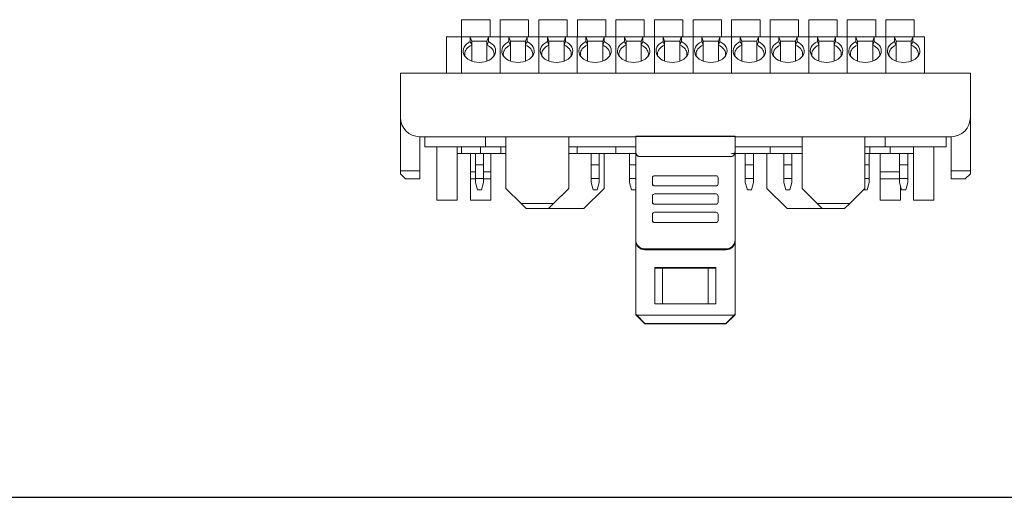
# Model space of a CAD drawing. Header units: millimetres. Extents: x -1114 to 1396, y -630 to 631.
# Tile 772 of 780: x 1159 to 1256, y 15 to 62. Entities that reach past the tile are written whole.
import ezdxf

# ---------------------------------------------------------------- set-up
doc = ezdxf.new("R2010")
doc.units = ezdxf.units.MM
doc.header["$MEASUREMENT"] = 0

msp = doc.modelspace()

# ---------------------------------------------------------------- linework, layer by layer
at = {"lineweight": 18}
for p, q in [((1205.2264, 61.7173), (1202.4264, 61.7173)), ((1202.4264, 61.7173), (1202.4264, 60.0173)), ((1205.2264, 60.0173), (1205.2264, 61.7173)), ((1206.2297, 61.7173), (1206.2297, 60.0173)), ((1209.0297, 61.7173), (1206.2297, 61.7173)), ((1209.0297, 60.0173), (1209.0297, 61.7173)), ((1212.8329, 61.7173), (1210.0329, 61.7173)), ((1210.0329, 61.7173), (1210.0329, 60.0173)), ((1212.8329, 60.0173), (1212.8329, 61.7173)), ((1213.8362, 61.7173), (1213.8362, 60.0173)), ((1216.6362, 61.7173), (1213.8362, 61.7173)), ((1216.6362, 60.0173), (1216.6362, 61.7173)), ((1217.6394, 61.7173), (1217.6394, 60.0173)), ((1220.4394, 61.7173), (1217.6394, 61.7173)), ((1220.4394, 60.0173), (1220.4394, 61.7173)), ((1224.2427, 61.7173), (1221.4427, 61.7173)), ((1221.4427, 61.7173), (1221.4427, 60.0173)), ((1224.2427, 60.0173), (1224.2427, 61.7173)), ((1228.046, 61.7173), (1225.246, 61.7173)), ((1225.246, 61.7173), (1225.246, 60.0173)), ((1228.046, 60.0173), (1228.046, 61.7173)), ((1229.0492, 61.7173), (1229.0492, 60.0173)), ((1231.8492, 61.7173), (1229.0492, 61.7173)), ((1231.8492, 60.0173), (1231.8492, 61.7173)), ((1232.8525, 61.7173), (1232.8525, 60.0173)), ((1235.6525, 61.7173), (1232.8525, 61.7173)), ((1235.6525, 60.0173), (1235.6525, 61.7173)), ((1239.4557, 61.7173), (1236.6557, 61.7173)), ((1236.6557, 61.7173), (1236.6557, 60.0173)), ((1239.4557, 60.0173), (1239.4557, 61.7173)), ((1240.459, 61.7173), (1240.459, 60.0173)), ((1243.259, 61.7173), (1240.459, 61.7173)), ((1243.259, 60.0173), (1243.259, 61.7173)), ((1247.0622, 61.7173), (1244.2622, 61.7173)), ((1244.2622, 61.7173), (1244.2622, 60.0173)), ((1247.0622, 60.0173), (1247.0622, 61.7173)), ((1200.9255, 60.0173), (1202.4232, 60.0173)), ((1200.9255, 59.9675), (1200.9255, 60.0173)), ((1200.9255, 60.0173), (1202.4232, 60.0173)), ((1200.9255, 56.4252), (1200.9255, 59.9675)), ((1202.4232, 60.0173), (1203.2764, 60.0173)), ((1202.4232, 59.9675), (1202.4232, 60.0173)), ((1202.4232, 59.9675), (1202.4232, 60.0173)), ((1203.2764, 60.0173), (1202.4232, 60.0173)), ((1202.4232, 56.4252), (1202.4232, 59.9675)), ((1202.4232, 56.4252), (1202.4232, 59.9675)), ((1203.2764, 60.0173), (1205.0764, 60.0173)), ((1203.2764, 59.9675), (1203.2764, 59.564)), ((1203.4264, 59.6051), (1203.2811, 60.0043)), ((1203.4264, 59.6051), (1204.1764, 59.6051)), ((1203.4264, 59.2146), (1203.4264, 59.6051)), ((1204.9264, 59.6051), (1204.1764, 59.6051)), ((1204.9264, 59.6051), (1205.0717, 60.0043)), ((1204.9264, 59.2146), (1204.9264, 59.6051)), ((1205.0764, 60.0173), (1206.2264, 60.0173)), ((1205.0764, 60.0173), (1206.2264, 60.0173)), ((1205.0764, 59.9675), (1205.0764, 59.564)), ((1206.2264, 60.0173), (1207.0797, 60.0173)), ((1206.2264, 59.9675), (1206.2264, 60.0173)), ((1207.0797, 60.0173), (1206.2264, 60.0173)), ((1206.2264, 59.9675), (1206.2264, 60.0173)), ((1206.2264, 56.4252), (1206.2264, 59.9675)), ((1206.2264, 56.4252), (1206.2264, 59.9675)), ((1207.0797, 60.0173), (1208.8797, 60.0173)), ((1207.0797, 59.9675), (1207.0797, 59.564)), ((1207.2297, 59.6051), (1207.0844, 60.0043)), ((1207.2297, 59.6051), (1207.9797, 59.6051)), ((1207.2297, 59.2146), (1207.2297, 59.6051)), ((1208.7297, 59.6051), (1207.9797, 59.6051)), ((1208.7297, 59.6051), (1208.875, 60.0043)), ((1208.7297, 59.2146), (1208.7297, 59.6051)), ((1208.8797, 60.0173), (1210.0297, 60.0173)), ((1208.8797, 60.0173), (1210.0297, 60.0173)), ((1208.8797, 59.9675), (1208.8797, 59.564)), ((1210.0297, 60.0173), (1210.8829, 60.0173)), ((1210.0297, 59.9675), (1210.0297, 60.0173)), ((1210.0297, 59.9675), (1210.0297, 60.0173)), ((1210.8829, 60.0173), (1210.0297, 60.0173)), ((1210.0297, 56.4252), (1210.0297, 59.9675)), ((1210.0297, 56.4252), (1210.0297, 59.9675)), ((1210.8829, 60.0173), (1212.6829, 60.0173)), ((1210.8829, 59.9675), (1210.8829, 59.564)), ((1211.0329, 59.6051), (1210.8876, 60.0043)), ((1211.0329, 59.6051), (1211.7829, 59.6051)), ((1211.0329, 59.2146), (1211.0329, 59.6051)), ((1212.5329, 59.6051), (1211.7829, 59.6051)), ((1212.5329, 59.6051), (1212.6782, 60.0043)), ((1212.5329, 59.2146), (1212.5329, 59.6051)), ((1212.6829, 60.0173), (1213.8329, 60.0173)), ((1212.6829, 60.0173), (1213.8329, 60.0173)), ((1212.6829, 59.9675), (1212.6829, 59.564)), ((1213.8329, 60.0173), (1214.6862, 60.0173)), ((1213.8329, 59.9675), (1213.8329, 60.0173)), ((1213.8329, 59.9675), (1213.8329, 60.0173)), ((1214.6862, 60.0173), (1213.8329, 60.0173)), ((1213.8329, 56.4252), (1213.8329, 59.9675)), ((1213.8329, 56.4252), (1213.8329, 59.9675)), ((1214.6862, 60.0173), (1216.4862, 60.0173)), ((1214.6862, 59.9675), (1214.6862, 59.564)), ((1214.8362, 59.6051), (1214.6909, 60.0043)), ((1214.8362, 59.6051), (1215.5862, 59.6051)), ((1214.8362, 59.2146), (1214.8362, 59.6051)), ((1216.3362, 59.6051), (1215.5862, 59.6051)), ((1216.3362, 59.6051), (1216.4815, 60.0043)), ((1216.3362, 59.2146), (1216.3362, 59.6051)), ((1216.4862, 60.0173), (1217.6362, 60.0173)), ((1216.4862, 60.0173), (1217.6362, 60.0173)), ((1216.4862, 59.9675), (1216.4862, 59.564)), ((1217.6362, 60.0173), (1218.4894, 60.0173)), ((1217.6362, 59.9675), (1217.6362, 60.0173)), ((1218.4894, 60.0173), (1217.6362, 60.0173)), ((1217.6362, 59.9675), (1217.6362, 60.0173)), ((1217.6362, 56.4252), (1217.6362, 59.9675)), ((1217.6362, 56.4252), (1217.6362, 59.9675)), ((1218.4894, 60.0173), (1220.2894, 60.0173)), ((1218.4894, 59.9675), (1218.4894, 59.564)), ((1218.6394, 59.6051), (1218.4942, 60.0043)), ((1218.6394, 59.6051), (1219.3894, 59.6051)), ((1218.6394, 59.2146), (1218.6394, 59.6051)), ((1220.1394, 59.6051), (1219.3894, 59.6051)), ((1220.1394, 59.6051), (1220.2847, 60.0043)), ((1220.1394, 59.2146), (1220.1394, 59.6051)), ((1220.2894, 60.0173), (1221.4394, 60.0173)), ((1220.2894, 60.0173), (1221.4394, 60.0173)), ((1220.2894, 59.9675), (1220.2894, 59.564)), ((1221.4394, 60.0173), (1222.2927, 60.0173)), ((1221.4394, 59.9675), (1221.4394, 60.0173)), ((1221.4394, 59.9675), (1221.4394, 60.0173)), ((1222.2927, 60.0173), (1221.4394, 60.0173)), ((1221.4394, 56.4252), (1221.4394, 59.9675)), ((1221.4394, 56.4252), (1221.4394, 59.9675)), ((1222.2927, 60.0173), (1224.0927, 60.0173)), ((1222.2927, 59.9675), (1222.2927, 59.564)), ((1222.4427, 59.6051), (1222.2974, 60.0043)), ((1222.4427, 59.6051), (1223.1927, 59.6051)), ((1222.4427, 59.2146), (1222.4427, 59.6051)), ((1223.1927, 59.6051), (1223.9427, 59.6051)), ((1223.9427, 59.6051), (1224.088, 60.0043)), ((1223.9427, 59.2146), (1223.9427, 59.6051)), ((1224.0927, 60.0173), (1225.2427, 60.0173)), ((1224.0927, 60.0173), (1225.2427, 60.0173)), ((1224.0927, 59.9675), (1224.0927, 59.564)), ((1225.2427, 60.0173), (1226.096, 60.0173)), ((1225.2427, 59.9675), (1225.2427, 60.0173)), ((1225.2427, 59.9675), (1225.2427, 60.0173)), ((1226.096, 60.0173), (1225.2427, 60.0173)), ((1225.2427, 56.4252), (1225.2427, 59.9675)), ((1225.2427, 56.4252), (1225.2427, 59.9675)), ((1226.096, 60.0173), (1227.896, 60.0173)), ((1226.096, 59.9675), (1226.096, 59.564)), ((1226.246, 59.6051), (1226.1007, 60.0043)), ((1226.246, 59.6051), (1226.996, 59.6051)), ((1226.246, 59.2146), (1226.246, 59.6051)), ((1227.746, 59.6051), (1226.996, 59.6051)), ((1227.746, 59.6051), (1227.8912, 60.0043)), ((1227.746, 59.2146), (1227.746, 59.6051)), ((1227.896, 60.0173), (1229.046, 60.0173)), ((1227.896, 60.0173), (1229.046, 60.0173)), ((1227.896, 59.9675), (1227.896, 59.564)), ((1229.046, 60.0173), (1229.8992, 60.0173)), ((1229.046, 59.9675), (1229.046, 60.0173)), ((1229.8992, 60.0173), (1229.046, 60.0173)), ((1229.046, 59.9675), (1229.046, 60.0173)), ((1229.046, 56.4252), (1229.046, 59.9675)), ((1229.046, 56.4252), (1229.046, 59.9675)), ((1229.8992, 60.0173), (1231.6992, 60.0173)), ((1229.8992, 59.9675), (1229.8992, 59.564)), ((1230.0492, 59.6051), (1229.9039, 60.0043)), ((1230.0492, 59.6051), (1230.7992, 59.6051)), ((1230.0492, 59.2146), (1230.0492, 59.6051)), ((1231.5492, 59.6051), (1230.7992, 59.6051)), ((1231.5492, 59.6051), (1231.6945, 60.0043)), ((1231.5492, 59.2146), (1231.5492, 59.6051)), ((1231.6992, 60.0173), (1232.8492, 60.0173)), ((1231.6992, 60.0173), (1232.8492, 60.0173)), ((1231.6992, 59.9675), (1231.6992, 59.564)), ((1232.8492, 60.0173), (1233.7025, 60.0173)), ((1232.8492, 59.9675), (1232.8492, 60.0173)), ((1232.8492, 59.9675), (1232.8492, 60.0173)), ((1233.7025, 60.0173), (1232.8492, 60.0173)), ((1232.8492, 56.4252), (1232.8492, 59.9675)), ((1232.8492, 56.4252), (1232.8492, 59.9675)), ((1233.7025, 60.0173), (1235.5025, 60.0173)), ((1233.7025, 59.9675), (1233.7025, 59.564)), ((1233.8525, 59.6051), (1233.7072, 60.0043)), ((1233.8525, 59.6051), (1234.6025, 59.6051)), ((1233.8525, 59.2146), (1233.8525, 59.6051)), ((1235.3525, 59.6051), (1234.6025, 59.6051)), ((1235.3525, 59.6051), (1235.4978, 60.0043)), ((1235.3525, 59.2146), (1235.3525, 59.6051)), ((1235.5025, 60.0173), (1236.6525, 60.0173)), ((1235.5025, 60.0173), (1236.6525, 60.0173)), ((1235.5025, 59.9675), (1235.5025, 59.564)), ((1236.6525, 60.0173), (1237.5057, 60.0173)), ((1236.6525, 59.9675), (1236.6525, 60.0173)), ((1237.5057, 60.0173), (1236.6525, 60.0173)), ((1236.6525, 59.9675), (1236.6525, 60.0173)), ((1236.6525, 56.4252), (1236.6525, 59.9675)), ((1236.6525, 56.4252), (1236.6525, 59.9675)), ((1237.5057, 60.0173), (1239.3057, 60.0173)), ((1237.5057, 59.9675), (1237.5057, 59.564)), ((1237.6557, 59.6051), (1237.5104, 60.0043)), ((1237.6557, 59.6051), (1238.4057, 59.6051)), ((1237.6557, 59.2146), (1237.6557, 59.6051)), ((1238.4057, 59.6051), (1239.1557, 59.6051)), ((1239.1557, 59.6051), (1239.301, 60.0043)), ((1239.1557, 59.2146), (1239.1557, 59.6051)), ((1239.3057, 60.0173), (1240.4557, 60.0173)), ((1239.3057, 60.0173), (1240.4557, 60.0173)), ((1239.3057, 59.9675), (1239.3057, 59.564)), ((1240.4557, 60.0173), (1241.309, 60.0173)), ((1240.4557, 59.9675), (1240.4557, 60.0173)), ((1241.309, 60.0173), (1240.4557, 60.0173)), ((1240.4557, 59.9675), (1240.4557, 60.0173)), ((1240.4557, 56.4252), (1240.4557, 59.9675)), ((1240.4557, 56.4252), (1240.4557, 59.9675)), ((1241.309, 60.0173), (1243.109, 60.0173)), ((1241.309, 59.9675), (1241.309, 59.564)), ((1241.459, 59.6051), (1241.3137, 60.0043)), ((1241.459, 59.6051), (1242.209, 59.6051)), ((1241.459, 59.2146), (1241.459, 59.6051)), ((1242.959, 59.6051), (1242.209, 59.6051)), ((1242.959, 59.6051), (1243.1043, 60.0043)), ((1242.959, 59.2146), (1242.959, 59.6051)), ((1243.109, 60.0173), (1244.259, 60.0173)), ((1243.109, 60.0173), (1244.259, 60.0173)), ((1243.109, 59.9675), (1243.109, 59.564)), ((1244.259, 60.0173), (1245.1122, 60.0173)), ((1244.259, 59.9675), (1244.259, 60.0173)), ((1244.259, 59.9675), (1244.259, 60.0173)), ((1245.1122, 60.0173), (1244.259, 60.0173)), ((1244.259, 56.4252), (1244.259, 59.9675)), ((1244.259, 56.4252), (1244.259, 59.9675)), ((1245.1122, 60.0173), (1246.9122, 60.0173)), ((1245.1122, 59.9675), (1245.1122, 59.564)), ((1245.2622, 59.6051), (1245.1169, 60.0043)), ((1245.2622, 59.6051), (1246.0122, 59.6051)), ((1245.2622, 59.2146), (1245.2622, 59.6051)), ((1246.7622, 59.6051), (1246.0122, 59.6051)), ((1246.7622, 59.6051), (1246.9075, 60.0043)), ((1246.7622, 59.2146), (1246.7622, 59.6051)), ((1246.9122, 60.0173), (1248.0622, 60.0173)), ((1246.9122, 60.0173), (1248.0622, 60.0173)), ((1246.9122, 59.9675), (1246.9122, 59.564)), ((1248.0622, 59.9675), (1248.0622, 60.0173)), ((1248.0622, 56.4252), (1248.0622, 59.9675)), ((1203.4264, 59.2146), (1203.4264, 57.6687)), ((1204.9264, 57.6689), (1204.9264, 59.2151)), ((1204.9264, 57.6687), (1204.9264, 59.2146)), ((1207.2297, 59.2146), (1207.2297, 57.6687)), ((1208.7297, 57.6687), (1208.7297, 59.2146)), ((1208.7297, 59.2146), (1208.7297, 57.6687)), ((1211.0329, 59.2146), (1211.0329, 57.6687)), ((1212.5329, 57.6687), (1212.5329, 59.2146)), ((1212.5329, 57.6687), (1212.5329, 59.2146)), ((1214.8362, 59.2146), (1214.8362, 57.6687)), ((1216.3362, 57.6689), (1216.3362, 59.2151)), ((1216.3362, 57.6687), (1216.3362, 59.2146)), ((1218.6394, 59.2146), (1218.6394, 57.6687)), ((1220.1394, 57.6687), (1220.1394, 59.2146)), ((1220.1394, 57.6687), (1220.1394, 59.2146)), ((1222.4427, 59.2146), (1222.4427, 57.6687)), ((1223.9427, 57.6687), (1223.9427, 59.2146)), ((1223.9427, 57.6687), (1223.9427, 59.2146)), ((1226.246, 59.2146), (1226.246, 57.6687)), ((1227.746, 57.6687), (1227.746, 59.2146)), ((1227.746, 57.6687), (1227.746, 59.2146)), ((1230.0492, 59.2146), (1230.0492, 57.6687)), ((1231.5492, 57.6687), (1231.5492, 59.2146)), ((1231.5492, 57.6687), (1231.5492, 59.2146)), ((1233.8525, 59.2146), (1233.8525, 57.6687)), ((1235.3525, 57.6689), (1235.3525, 59.2151)), ((1235.3525, 57.6687), (1235.3525, 59.2146)), ((1237.6557, 59.2146), (1237.6557, 57.6687)), ((1239.1557, 57.6687), (1239.1557, 59.2146)), ((1239.1557, 57.6687), (1239.1557, 59.2146)), ((1241.459, 59.2146), (1241.459, 57.6687)), ((1242.959, 57.6687), (1242.959, 59.2146)), ((1242.959, 57.6687), (1242.959, 59.2146)), ((1245.2622, 59.2146), (1245.2622, 57.6687)), ((1246.7622, 57.6687), (1246.7622, 59.2146)), ((1246.7622, 57.6687), (1246.7622, 59.2146)), ((1196.3886, 56.4252), (1252.5942, 56.4252)), ((1196.3886, 54.4252), (1196.3886, 56.4252)), ((1252.5942, 56.4252), (1196.3886, 56.4252)), ((1252.5942, 56.4252), (1252.5942, 54.4252)), ((1196.3886, 52.0752), (1196.3886, 54.4252)), ((1252.5942, 54.4252), (1252.5942, 52.0752)), ((1196.3886, 52.0752), (1196.3886, 46.8173)), ((1252.5942, 46.8173), (1252.5942, 52.0752)), ((1198.2886, 46.8173), (1198.2886, 50.1752)), ((1219.5914, 50.1752), (1198.2886, 50.1752)), ((1198.2939, 46.0173), (1198.2939, 50.1752)), ((1198.7886, 50.1752), (1198.7886, 49.1752)), ((1204.7886, 50.1752), (1204.7886, 49.1752)), ((1206.7886, 50.1752), (1206.7886, 45.0752)), ((1212.9914, 45.0752), (1212.9914, 50.1752)), ((1219.5914, 50.1824), (1219.5914, 50.2276)), ((1229.3914, 50.2276), (1219.5914, 50.2276)), ((1229.3914, 50.2276), (1229.3914, 50.1822)), ((1250.6942, 50.1752), (1229.3914, 50.1752)), ((1235.9914, 50.1752), (1235.9914, 45.0752)), ((1242.1942, 50.1752), (1242.1942, 45.0752)), ((1244.1942, 50.1752), (1244.1942, 49.1752)), ((1250.1939, 49.1752), (1250.1939, 50.1752)), ((1250.1939, 50.1752), (1250.1939, 49.1752)), ((1250.6939, 46.8173), (1250.6939, 50.1752)), ((1198.7886, 49.1752), (1204.7886, 49.1752)), ((1199.9886, 49.1752), (1199.9886, 43.9173)), ((1201.9886, 43.9173), (1201.9886, 49.1752)), ((1202.4232, 48.6873), (1202.4232, 49.1752)), ((1202.4232, 48.6873), (1202.4232, 49.1752)), ((1202.4232, 48.5173), (1202.4232, 48.6873)), ((1202.4232, 48.6873), (1202.4232, 48.5173)), ((1204.2886, 49.1753), (1204.2886, 48.5173)), ((1204.7886, 49.1752), (1206.7886, 49.1752)), ((1206.2886, 48.5173), (1206.2886, 49.1752)), ((1212.9914, 49.1752), (1219.5914, 49.1752)), ((1213.8329, 48.6873), (1213.8329, 49.1752)), ((1213.8329, 48.6873), (1213.8329, 49.1752)), ((1213.8329, 48.5173), (1213.8329, 48.6873)), ((1213.8329, 48.6873), (1213.8329, 48.5173)), ((1217.6362, 48.6873), (1217.6362, 49.1752)), ((1217.6362, 48.6873), (1217.6362, 49.1752)), ((1217.6362, 48.6873), (1217.6362, 48.5173)), ((1217.6362, 48.5173), (1217.6362, 48.6873)), ((1219.5914, 39.9903), (1219.5914, 48.8201)), ((1219.5914, 39.9905), (1219.5914, 48.8133)), ((1229.3914, 49.1752), (1235.9914, 49.1752)), ((1229.3914, 48.82), (1229.3914, 39.9903)), ((1229.3914, 48.8131), (1229.3914, 39.9905)), ((1232.8492, 48.6873), (1232.8492, 49.1752)), ((1232.8492, 48.6873), (1232.8492, 49.1752)), ((1232.8492, 48.5173), (1232.8492, 48.6873)), ((1232.8492, 48.6873), (1232.8492, 48.5173)), ((1242.1942, 49.1752), (1244.1942, 49.1752)), ((1242.6942, 48.5173), (1242.6942, 49.1752)), ((1244.1942, 49.1752), (1250.1939, 49.1752)), ((1244.6942, 48.5173), (1244.6942, 49.1753)), ((1246.9942, 43.9173), (1246.9942, 49.1752)), ((1248.9942, 49.1752), (1248.9942, 43.9173)), ((1250.1939, 49.1752), (1250.1938, 49.1752)), ((1202.4232, 48.5173), (1201.9886, 48.5173)), ((1202.4232, 48.5173), (1201.9886, 48.5173)), ((1202.4232, 48.5173), (1204.2887, 48.5173)), ((1203.2886, 46.7173), (1203.2886, 48.5173)), ((1203.7764, 47.5833), (1203.7764, 48.5173)), ((1203.7764, 47.5833), (1203.7764, 47.274)), ((1204.2886, 48.5173), (1206.2886, 48.5173)), ((1204.5764, 47.5833), (1204.5764, 48.5173)), ((1204.5764, 47.5833), (1204.5764, 47.274)), ((1205.2886, 48.5173), (1205.2886, 46.7173)), ((1206.2886, 48.5173), (1206.7886, 48.5173)), ((1212.9914, 48.5173), (1213.8329, 48.5173)), ((1213.8329, 48.5173), (1217.6362, 48.5173)), ((1215.1862, 47.5833), (1215.1862, 48.5173)), ((1215.1862, 47.5833), (1215.1862, 47.274)), ((1215.9862, 47.5833), (1215.9862, 48.5173)), ((1215.9862, 47.5833), (1215.9862, 47.274)), ((1216.4914, 48.5172), (1216.4914, 45.0752)), ((1217.6362, 48.5173), (1219.5914, 48.5173)), ((1218.9894, 47.5833), (1218.9894, 48.5173)), ((1218.9894, 47.5833), (1218.9894, 47.274)), ((1229.0914, 48.2366), (1219.8914, 48.2367)), ((1229.046, 48.5173), (1232.8492, 48.5173)), ((1230.3992, 47.5833), (1230.3992, 48.5173)), ((1230.3992, 47.5833), (1230.3992, 47.274)), ((1231.1992, 47.5833), (1231.1992, 48.5173)), ((1231.1992, 47.5833), (1231.1992, 47.274)), ((1232.513, 48.5172), (1232.513, 45.0752)), ((1232.8492, 48.5173), (1235.9913, 48.5173)), ((1234.2025, 47.5833), (1234.2025, 48.5173)), ((1234.2025, 47.5833), (1234.2025, 47.274)), ((1235.0025, 47.5833), (1235.0025, 48.5173)), ((1235.0025, 47.5833), (1235.0025, 47.274)), ((1242.1942, 48.5173), (1242.6942, 48.5173)), ((1242.609, 47.5833), (1242.609, 48.5173)), ((1242.609, 47.5833), (1242.609, 47.274)), ((1244.6942, 48.5173), (1242.6942, 48.5173)), ((1243.6942, 48.5173), (1243.6942, 46.7173)), ((1244.6942, 48.5173), (1246.9942, 48.5173)), ((1245.6122, 47.5833), (1245.6122, 48.5173)), ((1245.6122, 47.5833), (1245.6122, 47.274)), ((1246.4122, 47.5833), (1246.4122, 48.5173)), ((1246.4122, 47.5833), (1246.4122, 47.274)), ((1196.3886, 46.5173), (1196.3886, 46.8173)), ((1196.3886, 46.8173), (1198.2886, 46.8173)), ((1198.2886, 46.8173), (1198.2886, 46.0173)), ((1203.2886, 46.7173), (1203.7764, 46.7173)), ((1203.2886, 46.0173), (1203.2886, 46.7173)), ((1203.7764, 47.3881), (1204.5764, 47.3881)), ((1203.7764, 46.1605), (1203.7764, 47.274)), ((1204.5764, 46.1605), (1204.5764, 47.274)), ((1204.5764, 46.7173), (1205.2886, 46.7173)), ((1205.2886, 46.7173), (1205.2886, 46.0173)), ((1215.1862, 47.3881), (1215.9862, 47.3881)), ((1215.1862, 46.1605), (1215.1862, 47.274)), ((1215.9862, 46.1605), (1215.9862, 47.274)), ((1218.9894, 47.3881), (1219.5914, 47.3881)), ((1218.9894, 46.1605), (1218.9894, 47.274)), ((1230.3992, 47.3881), (1231.1992, 47.3881)), ((1230.3992, 46.1605), (1230.3992, 47.274)), ((1231.1992, 46.1605), (1231.1992, 47.274)), ((1234.2025, 47.3881), (1235.0025, 47.3881)), ((1234.2025, 46.1605), (1234.2025, 47.274)), ((1235.0025, 46.1605), (1235.0025, 47.274)), ((1242.1942, 47.3881), (1242.609, 47.3881)), ((1242.609, 46.1605), (1242.609, 47.274)), ((1243.6942, 46.7173), (1243.6942, 46.0173)), ((1243.6942, 46.7173), (1245.6122, 46.7173)), ((1245.6122, 47.3881), (1246.4122, 47.3881)), ((1245.6122, 46.1605), (1245.6122, 47.274)), ((1246.4122, 46.1605), (1246.4122, 47.274)), ((1250.6939, 46.0173), (1250.6939, 46.8173)), ((1250.6939, 46.8173), (1252.5942, 46.8173)), ((1252.5942, 46.8173), (1252.5942, 46.5173)), ((1196.3886, 46.5173), (1196.8886, 46.0173)), ((1198.2886, 46.0173), (1196.8886, 46.0173)), ((1198.2886, 46.0173), (1198.2939, 46.0173)), ((1203.7764, 46.0173), (1203.2886, 46.0173)), ((1203.2886, 43.9173), (1203.2886, 46.0173)), ((1203.7764, 45.8512), (1203.7764, 46.1605)), ((1204.5764, 46.0464), (1203.7764, 46.0464)), ((1203.7764, 45.6637), (1203.7764, 45.8512)), ((1203.7764, 45.6637), (1203.9764, 44.9173)), ((1204.3764, 44.9173), (1204.5764, 45.6637)), ((1204.5764, 45.8512), (1204.5764, 46.1605)), ((1205.2886, 46.0173), (1204.5764, 46.0173)), ((1204.5764, 45.6637), (1204.5764, 45.8512)), ((1205.2886, 46.0173), (1205.2886, 43.9173)), ((1215.1862, 45.8512), (1215.1862, 46.1605)), ((1215.9862, 46.0464), (1215.1862, 46.0464)), ((1215.1862, 45.6637), (1215.1862, 45.8512)), ((1215.1862, 45.6637), (1215.3862, 44.9173)), ((1215.7862, 44.9173), (1215.9862, 45.6637)), ((1215.9862, 45.8512), (1215.9862, 46.1605)), ((1215.9862, 45.6637), (1215.9862, 45.8512)), ((1218.9894, 45.8512), (1218.9894, 46.1605)), ((1219.5914, 46.0464), (1218.9894, 46.0464)), ((1218.9894, 45.6637), (1218.9894, 45.8512)), ((1218.9894, 45.6637), (1219.1894, 44.9173)), ((1221.2452, 46.1289), (1221.2452, 45.5298)), ((1227.52, 46.3287), (1221.4452, 46.3287)), ((1227.72, 45.5298), (1227.72, 46.1289)), ((1230.3992, 45.8512), (1230.3992, 46.1605)), ((1231.1992, 46.0464), (1230.3992, 46.0464)), ((1230.3992, 45.6637), (1230.3992, 45.8512)), ((1230.3992, 45.6637), (1230.5992, 44.9173)), ((1230.9992, 44.9173), (1231.1992, 45.6637)), ((1231.1992, 45.8512), (1231.1992, 46.1605)), ((1231.1992, 45.6637), (1231.1992, 45.8512)), ((1234.2025, 45.8512), (1234.2025, 46.1605)), ((1235.0025, 46.0464), (1234.2025, 46.0464)), ((1234.2025, 45.6637), (1234.2025, 45.8512)), ((1234.2025, 45.6637), (1234.4025, 44.9173)), ((1234.8025, 44.9173), (1235.0025, 45.6637)), ((1235.0025, 45.8512), (1235.0025, 46.1605)), ((1235.0025, 45.6637), (1235.0025, 45.8512)), ((1242.609, 46.0464), (1242.1942, 46.0464)), ((1242.409, 44.9173), (1242.609, 45.6637)), ((1242.609, 45.8512), (1242.609, 46.1605)), ((1242.609, 45.6637), (1242.609, 45.8512)), ((1243.6942, 46.0173), (1243.6942, 43.9173)), ((1245.6122, 46.0173), (1243.6942, 46.0173)), ((1245.6122, 45.8512), (1245.6122, 46.1605)), ((1246.4122, 46.0464), (1245.6122, 46.0464)), ((1245.6122, 45.6637), (1245.6122, 45.8512)), ((1245.6122, 45.6637), (1245.8122, 44.9173)), ((1246.2122, 44.9173), (1246.4122, 45.6637)), ((1246.4122, 45.8512), (1246.4122, 46.1605)), ((1246.4122, 45.6637), (1246.4122, 45.8512)), ((1252.0942, 46.0173), (1250.6939, 46.0173)), ((1252.0942, 46.0173), (1252.5942, 46.5173)), ((1203.9764, 44.9173), (1204.3764, 44.9173)), ((1206.7886, 45.0752), (1208.2886, 43.5752)), ((1211.4914, 43.5752), (1212.9914, 45.0752)), ((1214.4914, 43.0752), (1216.4914, 45.0752)), ((1215.3862, 44.9173), (1215.7862, 44.9173)), ((1219.1894, 44.9173), (1219.5894, 44.9173)), ((1219.5894, 44.9173), (1219.5914, 44.9246)), ((1221.2452, 45.5298), (1221.2452, 45.5131)), ((1221.4452, 45.33), (1227.52, 45.33)), ((1227.52, 45.3134), (1221.4452, 45.3134)), ((1227.72, 45.532), (1227.72, 45.5131)), ((1227.72, 45.5298), (1227.72, 45.5131)), ((1230.5992, 44.9173), (1230.9992, 44.9173)), ((1232.513, 45.0752), (1234.513, 43.0752)), ((1234.4025, 44.9173), (1234.8025, 44.9173)), ((1235.9914, 45.0752), (1237.4914, 43.5752)), ((1240.6942, 43.5752), (1242.1942, 45.0752)), ((1242.0363, 44.9173), (1242.409, 44.9173)), ((1245.6942, 43.9173), (1245.6942, 45.3578)), ((1245.8122, 44.9173), (1246.2122, 44.9173)), ((1199.9886, 43.9173), (1201.9886, 43.9173)), ((1203.2886, 43.9173), (1205.2886, 43.9173)), ((1221.2452, 44.322), (1221.2452, 43.7228)), ((1221.2452, 43.7228), (1221.2452, 43.7061)), ((1227.52, 44.5217), (1221.4452, 44.5217)), ((1227.72, 43.7228), (1227.72, 44.322)), ((1227.72, 43.725), (1227.72, 43.7062)), ((1227.72, 43.7228), (1227.72, 43.7061)), ((1245.6942, 43.9173), (1243.6942, 43.9173)), ((1248.9942, 43.9173), (1246.9942, 43.9173)), ((1208.7886, 43.0752), (1208.2886, 43.5752)), ((1208.2886, 43.5752), (1211.4914, 43.5752)), ((1210.9914, 43.0752), (1208.7886, 43.0752)), ((1211.4914, 43.5752), (1210.9914, 43.0752)), ((1210.9914, 43.0752), (1214.4914, 43.0752)), ((1221.4452, 43.5231), (1227.52, 43.5231)), ((1227.52, 43.5064), (1221.4452, 43.5064)), ((1234.513, 43.0752), (1237.9914, 43.0752)), ((1237.9914, 43.0752), (1237.4914, 43.5752)), ((1237.4914, 43.5752), (1240.6942, 43.5752)), ((1240.1942, 43.0752), (1237.9914, 43.0752)), ((1240.6942, 43.5752), (1240.1942, 43.0752)), ((1221.2452, 42.515), (1221.2452, 41.9159)), ((1221.2452, 41.9159), (1221.2452, 41.8992)), ((1227.52, 42.7148), (1221.4452, 42.7148)), ((1227.72, 41.9159), (1227.72, 42.515)), ((1227.72, 41.9181), (1227.72, 41.8992)), ((1227.72, 41.9159), (1227.72, 41.8992)), ((1221.4452, 41.7161), (1227.52, 41.7161)), ((1227.52, 41.6995), (1221.4452, 41.6995)), ((1219.5914, 39.9159), (1219.5914, 39.9903)), ((1219.5914, 32.6758), (1219.5914, 39.9159)), ((1229.3914, 39.9903), (1229.3914, 39.9159)), ((1229.3914, 39.9903), (1229.3914, 39.9159)), ((1229.3914, 32.6758), (1229.3914, 39.9159)), ((1228.4914, 39.1072), (1220.4914, 39.1072)), ((1220.4914, 39.0171), (1228.4914, 39.0171)), ((1221.4914, 33.6745), (1221.4914, 37.2695)), ((1221.4914, 37.2695), (1227.4914, 37.2695)), ((1227.4914, 37.2015), (1221.4914, 37.2015)), ((1222.2414, 37.2015), (1222.2414, 33.6745)), ((1226.7414, 33.6745), (1226.7414, 37.2015)), ((1227.4914, 37.2695), (1227.4914, 33.6745)), ((1227.4914, 33.6745), (1221.4914, 33.6745)), ((1219.5914, 32.6078), (1219.5914, 32.6758)), ((1219.5914, 32.6758), (1219.6914, 32.576)), ((1220.4914, 31.709), (1219.5914, 32.6078)), ((1220.4914, 31.7352), (1219.6914, 32.576)), ((1219.6914, 32.576), (1229.2914, 32.576)), ((1229.3914, 32.6078), (1228.4914, 31.709)), ((1229.2914, 32.576), (1228.4914, 31.7352)), ((1229.2914, 32.576), (1229.3914, 32.6758)), ((1229.3914, 32.6758), (1229.3914, 32.6078)), ((1220.4914, 31.7352), (1220.4914, 31.709)), ((1228.4914, 31.7352), (1220.4914, 31.7352)), ((1220.4914, 31.709), (1228.4914, 31.709)), ((1228.4914, 31.709), (1228.4914, 31.7352))]:
    msp.add_line(p, q, dxfattribs=at)
msp.add_line((1037.9959, 14.5991), (1396.2181, 14.5991))
for centre, start, end in [((1198.2886, 52.0752), 180, 270), ((1250.6942, 52.0752), 270, 0)]:
    msp.add_arc(centre, 1.9, start, end, dxfattribs=at)
for centre, major_axis, ratio, start_param, end_param in [((1204.1764, 58.6285), (1.6, 0), 0.7071068, 2.1682027, 4.712389), ((1200.9297, 37.286), (9.613, -37.3513), 0.2418448, 2.1346945, 2.1462624), ((1204.1764, 58.6285), (1.6, 0), 0.7071068, 4.712389, 7.2565752), ((1207.4231, 37.286), (9.613, 37.3513), 0.2418448, 0.9953302, 1.0068981), ((1207.9797, 58.6285), (1.6, 0), 0.7071068, 2.1682027, 4.712389), ((1204.733, 37.286), (9.613, -37.3513), 0.2418448, 2.1346945, 2.1462624), ((1207.9797, 58.6285), (1.6, 0), 0.7071068, 4.712389, 7.2565752), ((1211.2264, 37.286), (9.613, 37.3513), 0.2418448, 0.9953302, 1.0068981), ((1211.7829, 58.6285), (1.6, 0), 0.7071068, 2.1682027, 4.712389), ((1208.5362, 37.286), (9.613, -37.3513), 0.2418448, 2.1346945, 2.1462624), ((1211.7829, 58.6285), (1.6, 0), 0.7071068, 4.712389, 7.2565752), ((1215.0296, 37.286), (9.613, 37.3513), 0.2418448, 0.9953302, 1.0068981), ((1215.5862, 58.6285), (1.6, 0), 0.7071068, 2.1682027, 4.712389), ((1212.3395, 37.286), (9.613, -37.3513), 0.2418448, 2.1346945, 2.1462624), ((1215.5862, 58.6285), (1.6, 0), 0.7071068, 4.712389, 7.2565752), ((1218.8329, 37.286), (9.613, 37.3513), 0.2418448, 0.9953302, 1.0068981), ((1219.3894, 58.6285), (1.6, 0), 0.7071068, 2.1682027, 4.712389), ((1216.1427, 37.286), (9.613, -37.3513), 0.2418448, 2.1346945, 2.1462624), ((1219.3894, 58.6285), (1.6, 0), 0.7071068, 4.712389, 7.2565752), ((1222.6361, 37.286), (9.613, 37.3513), 0.2418448, 0.9953302, 1.0068981), ((1223.1927, 58.6285), (1.6, 0), 0.7071068, 2.1682027, 4.712389), ((1219.946, 37.286), (9.613, -37.3513), 0.2418448, 2.1346945, 2.1462624), ((1223.1927, 58.6285), (1.6, 0), 0.7071068, 4.712389, 7.2565752), ((1226.4394, 37.286), (9.613, 37.3513), 0.2418448, 0.9953302, 1.0068981), ((1226.996, 58.6285), (1.6, 0), 0.7071068, 2.1682027, 4.712389), ((1223.7492, 37.286), (9.613, -37.3513), 0.2418448, 2.1346945, 2.1462624), ((1226.996, 58.6285), (1.6, 0), 0.7071068, 4.712389, 7.2565752), ((1230.2427, 37.286), (9.613, 37.3513), 0.2418448, 0.9953302, 1.0068981), ((1230.7992, 58.6285), (1.6, 0), 0.7071068, 2.1682027, 4.712389), ((1227.5525, 37.286), (9.613, -37.3513), 0.2418448, 2.1346945, 2.1462624), ((1230.7992, 58.6285), (1.6, 0), 0.7071068, 4.712389, 7.2565752), ((1234.0459, 37.286), (9.613, 37.3513), 0.2418448, 0.9953302, 1.0068981), ((1234.6025, 58.6285), (1.6, 0), 0.7071068, 2.1682027, 4.712389), ((1231.3558, 37.286), (9.613, -37.3513), 0.2418448, 2.1346945, 2.1462624), ((1234.6025, 58.6285), (1.6, 0), 0.7071068, 4.712389, 7.2565752), ((1237.8492, 37.286), (9.613, 37.3513), 0.2418448, 0.9953302, 1.0068981), ((1238.4057, 58.6285), (1.6, 0), 0.7071068, 2.1682027, 4.712389), ((1235.159, 37.286), (9.613, -37.3513), 0.2418448, 2.1346945, 2.1462624), ((1238.4057, 58.6285), (1.6, 0), 0.7071068, 4.712389, 7.2565752), ((1241.6524, 37.286), (9.613, 37.3513), 0.2418448, 0.9953302, 1.0068981), ((1242.209, 58.6285), (1.6, 0), 0.7071068, 2.1682027, 4.712389), ((1238.9623, 37.286), (9.613, -37.3513), 0.2418448, 2.1346945, 2.1462624), ((1242.209, 58.6285), (1.6, 0), 0.7071068, 4.712389, 7.2565752), ((1245.4557, 37.286), (9.613, 37.3513), 0.2418448, 0.9953302, 1.0068981), ((1246.0122, 58.6285), (1.6, 0), 0.7071068, 2.1682027, 4.712389), ((1242.7655, 37.286), (9.613, -37.3513), 0.2418448, 2.1346945, 2.1462624), ((1246.0122, 58.6285), (1.6, 0), 0.7071068, 4.712389, 7.2565752), ((1249.2589, 37.286), (9.613, 37.3513), 0.2418448, 0.9953302, 1.0068981), ((1204.1764, 58.3371), (1.45, 0), 0.7071068, 2.1144208, 3.1415927), ((1204.1764, 58.3371), (1.45, 0), 0.7071068, 3.1415927, 3.3846736), ((1204.1764, 58.3371), (-1.45, 0), 0.7071068, 3.1415927, 4.1687645), ((1204.1764, 58.3371), (-1.45, 0), 0.7071068, 2.8985117, 3.1415927), ((1207.9797, 58.3371), (1.45, 0), 0.7071068, 2.1144208, 3.1415927), ((1207.9797, 58.3371), (1.45, 0), 0.7071068, 3.1415927, 3.3846736), ((1207.9797, 58.3371), (-1.45, 0), 0.7071068, 3.1415927, 4.1687645), ((1207.9797, 58.3371), (-1.45, 0), 0.7071068, 2.8985117, 3.1415927), ((1211.7829, 58.3371), (1.45, 0), 0.7071068, 2.1144208, 3.1415927), ((1211.7829, 58.3371), (1.45, 0), 0.7071068, 3.1415927, 3.3846736), ((1211.7829, 58.3371), (-1.45, 0), 0.7071068, 3.1415927, 4.1687645), ((1211.7829, 58.3371), (-1.45, 0), 0.7071068, 2.8985117, 3.1415927), ((1215.5862, 58.3371), (1.45, 0), 0.7071068, 2.1144208, 3.1415927), ((1215.5862, 58.3371), (1.45, 0), 0.7071068, 3.1415927, 3.3846736), ((1215.5862, 58.3371), (-1.45, 0), 0.7071068, 3.1415927, 4.1687645), ((1215.5862, 58.3371), (-1.45, 0), 0.7071068, 2.8985117, 3.1415927), ((1219.3894, 58.3371), (1.45, 0), 0.7071068, 2.1144208, 3.1415927), ((1219.3894, 58.3371), (1.45, 0), 0.7071068, 3.1415927, 3.3846736), ((1219.3894, 58.3371), (-1.45, 0), 0.7071068, 3.1415927, 4.1687645), ((1219.3894, 58.3371), (-1.45, 0), 0.7071068, 2.8985117, 3.1415927), ((1223.1927, 58.3371), (1.45, 0), 0.7071068, 2.1144208, 3.1415927), ((1223.1927, 58.3371), (1.45, 0), 0.7071068, 3.1415927, 3.3846736), ((1223.1927, 58.3371), (-1.45, 0), 0.7071068, 3.1415927, 4.1687645), ((1223.1927, 58.3371), (-1.45, 0), 0.7071068, 2.8985117, 3.1415927), ((1226.996, 58.3371), (1.45, 0), 0.7071068, 2.1144208, 3.1415927), ((1226.996, 58.3371), (1.45, 0), 0.7071068, 3.1415927, 3.3846736), ((1226.996, 58.3371), (-1.45, 0), 0.7071068, 3.1415927, 4.1687645), ((1226.996, 58.3371), (-1.45, 0), 0.7071068, 2.8985117, 3.1415927), ((1230.7992, 58.3371), (1.45, 0), 0.7071068, 2.1144208, 3.1415927), ((1230.7992, 58.3371), (1.45, 0), 0.7071068, 3.1415927, 3.3846736), ((1230.7992, 58.3371), (-1.45, 0), 0.7071068, 3.1415927, 4.1687645), ((1230.7992, 58.3371), (-1.45, 0), 0.7071068, 2.8985117, 3.1415927), ((1234.6025, 58.3371), (1.45, 0), 0.7071068, 2.1144208, 3.1415927), ((1234.6025, 58.3371), (1.45, 0), 0.7071068, 3.1415927, 3.3846736), ((1234.6025, 58.3371), (-1.45, 0), 0.7071068, 3.1415927, 4.1687645), ((1234.6025, 58.3371), (-1.45, 0), 0.7071068, 2.8985117, 3.1415927), ((1238.4057, 58.3371), (1.45, 0), 0.7071068, 2.1144208, 3.1415927), ((1238.4057, 58.3371), (1.45, 0), 0.7071068, 3.1415927, 3.3846736), ((1238.4057, 58.3371), (-1.45, 0), 0.7071068, 3.1415927, 4.1687645), ((1238.4057, 58.3371), (-1.45, 0), 0.7071068, 2.8985117, 3.1415927), ((1242.209, 58.3371), (1.45, 0), 0.7071068, 2.1144208, 3.1415927), ((1242.209, 58.3371), (1.45, 0), 0.7071068, 3.1415927, 3.3846736), ((1242.209, 58.3371), (-1.45, 0), 0.7071068, 3.1415927, 4.1687645), ((1242.209, 58.3371), (-1.45, 0), 0.7071068, 2.8985117, 3.1415927), ((1246.0122, 58.3371), (1.45, 0), 0.7071068, 2.1144208, 3.1415927), ((1246.0122, 58.3371), (1.45, 0), 0.7071068, 3.1415927, 3.3846736), ((1246.0122, 58.3371), (-1.45, 0), 0.7071068, 3.1415927, 4.1687645), ((1246.0122, 58.3371), (-1.45, 0), 0.7071068, 2.8985117, 3.1415927), ((1221.4452, 46.1289), (-0.2, 0), 0.9986295, 4.712389, 6.2831853), ((1227.52, 46.1289), (-0.2, 0), 0.9986295, 3.1415927, 4.712389), ((1221.4452, 45.5298), (-0.2, 0), 0.9986295, 0, 1.5707963), ((1221.4452, 45.5131), (0.2, 0), 0.9986292, 3.1416082, 4.7124075), ((1227.52, 45.5298), (-0.2, 0), 0.9986295, 1.5707963, 3.1415927), ((1227.52, 45.5131), (0.2, 0), 0.9986292, 4.7124075, 6.2831697), ((1221.4452, 44.322), (-0.2, 0), 0.9986295, 4.712389, 6.2831853), ((1221.4452, 43.7228), (-0.2, 0), 0.9986295, 0, 1.5707963), ((1221.4452, 43.7061), (0.2, 0), 0.9986292, 3.1416082, 4.7124075), ((1227.52, 44.322), (-0.2, 0), 0.9986295, 3.1415927, 4.712389), ((1227.52, 43.7228), (-0.2, 0), 0.9986295, 1.5707963, 3.1415927), ((1227.52, 43.7061), (0.2, 0), 0.9986292, 4.7124027, 6.2831697), ((1221.4452, 42.515), (-0.2, 0), 0.9986295, 4.712389, 6.2831853), ((1221.4452, 41.9159), (-0.2, 0), 0.9986295, 0, 1.5707963), ((1221.4452, 41.8992), (0.2, 0), 0.9986292, 3.1416082, 4.7124139), ((1227.52, 42.515), (-0.2, 0), 0.9986295, 3.1415927, 4.712389), ((1227.52, 41.9159), (-0.2, 0), 0.9986295, 1.5707963, 3.1415927), ((1227.52, 41.8992), (0.2, 0), 0.9986292, 4.7124039, 6.2831697), ((1220.4914, 39.9159), (0.9, 0), 0.9986295, 3.1415927, 4.712389), ((1220.4914, 40.006), (0.9, 0), 0.9986292, 3.1585131, 4.712389), ((1228.4914, 40.006), (0.9, 0), 0.9986292, 4.712389, 6.2662648), ((1228.4914, 39.9159), (0.9, 0), 0.9986295, 4.712389, 6.2831853)]:
    msp.add_ellipse(centre, major_axis=major_axis, ratio=ratio, start_param=start_param, end_param=end_param, dxfattribs=at)
for points, weights in [([(1203.2764, 60.0173), (1203.2764, 60.0173), (1203.278, 60.0129), (1203.2811, 60.0043)], [1, 0.987190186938, 0.987190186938, 1]), ([(1203.2811, 60.0043), (1203.278, 59.9958), (1203.2764, 59.9833), (1203.2764, 59.9675)], [1, 0.987190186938, 0.987190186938, 1]), ([(1205.0717, 60.0043), (1205.0748, 60.0128), (1205.0764, 60.0172), (1205.0764, 60.0173)], [1, 0.987267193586, 0.98719064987, 0.99977036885]), ([(1205.0717, 60.0043), (1205.0748, 59.9958), (1205.0764, 59.9833), (1205.0764, 59.9675)], [1, 0.987190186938, 0.987190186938, 1]), ([(1207.0797, 60.0173), (1207.0797, 60.0173), (1207.0813, 60.0129), (1207.0844, 60.0043)], [1, 0.987190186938, 0.987190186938, 1]), ([(1207.0844, 60.0043), (1207.0813, 59.9958), (1207.0797, 59.9833), (1207.0797, 59.9675)], [1, 0.987190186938, 0.987190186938, 1]), ([(1208.875, 60.0043), (1208.8781, 60.0128), (1208.8797, 60.0172), (1208.8797, 60.0173)], [1, 0.98726719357, 0.98719064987, 0.9997703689]), ([(1208.875, 60.0043), (1208.8781, 59.9958), (1208.8797, 59.9833), (1208.8797, 59.9675)], [1, 0.987190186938, 0.987190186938, 1]), ([(1210.8829, 60.0173), (1210.8829, 60.0173), (1210.8845, 60.0129), (1210.8876, 60.0043)], [1, 0.987190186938, 0.987190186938, 1]), ([(1210.8876, 60.0043), (1210.8845, 59.9958), (1210.8829, 59.9833), (1210.8829, 59.9675)], [1, 0.987190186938, 0.987190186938, 1]), ([(1212.6782, 60.0043), (1212.6813, 60.0128), (1212.6829, 60.0172), (1212.6829, 60.0173)], [1, 0.987267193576, 0.98719064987, 0.999770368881]), ([(1212.6782, 60.0043), (1212.6813, 59.9958), (1212.6829, 59.9833), (1212.6829, 59.9675)], [1, 0.987190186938, 0.987190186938, 1]), ([(1214.6862, 60.0173), (1214.6862, 60.0173), (1214.6878, 60.0129), (1214.6909, 60.0043)], [1, 0.987190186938, 0.987190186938, 1]), ([(1214.6909, 60.0043), (1214.6878, 59.9958), (1214.6862, 59.9833), (1214.6862, 59.9675)], [1, 0.987190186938, 0.987190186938, 1]), ([(1216.4815, 60.0043), (1216.4846, 60.0128), (1216.4862, 60.0172), (1216.4862, 60.0173)], [1, 0.987267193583, 0.98719064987, 0.999770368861]), ([(1216.4815, 60.0043), (1216.4846, 59.9958), (1216.4862, 59.9833), (1216.4862, 59.9675)], [1, 0.987190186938, 0.987190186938, 1]), ([(1218.4894, 60.0173), (1218.4894, 60.0173), (1218.491, 60.0129), (1218.4942, 60.0043)], [1, 0.987190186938, 0.987190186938, 1]), ([(1218.4942, 60.0043), (1218.491, 59.9958), (1218.4894, 59.9833), (1218.4894, 59.9675)], [1, 0.987190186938, 0.987190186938, 1]), ([(1220.2847, 60.0043), (1220.2878, 60.0128), (1220.2894, 60.0172), (1220.2894, 60.0173)], [1, 0.987267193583, 0.98719064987, 0.999770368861]), ([(1220.2847, 60.0043), (1220.2878, 59.9958), (1220.2894, 59.9833), (1220.2894, 59.9675)], [1, 0.987190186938, 0.987190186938, 1]), ([(1222.2927, 60.0173), (1222.2927, 60.0173), (1222.2943, 60.0129), (1222.2974, 60.0043)], [1, 0.987190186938, 0.987190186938, 1]), ([(1222.2974, 60.0043), (1222.2943, 59.9958), (1222.2927, 59.9833), (1222.2927, 59.9675)], [1, 0.987190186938, 0.987190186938, 1]), ([(1224.088, 60.0043), (1224.0911, 60.0128), (1224.0927, 60.0172), (1224.0927, 60.0173)], [1, 0.987267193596, 0.98719064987, 0.99977036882]), ([(1224.088, 60.0043), (1224.0911, 59.9958), (1224.0927, 59.9833), (1224.0927, 59.9675)], [1, 0.987190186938, 0.987190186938, 1]), ([(1226.0959, 60.0173), (1226.096, 60.0173), (1226.0975, 60.0129), (1226.1007, 60.0043)], [1, 0.987190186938, 0.987190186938, 1]), ([(1226.1007, 60.0043), (1226.0975, 59.9958), (1226.096, 59.9833), (1226.096, 59.9675)], [1, 0.987190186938, 0.987190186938, 1]), ([(1227.8912, 60.0043), (1227.8943, 60.0128), (1227.8959, 60.0172), (1227.8959, 60.0173)], [1, 0.987267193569, 0.98719064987, 0.999770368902]), ([(1227.8912, 60.0043), (1227.8944, 59.9958), (1227.896, 59.9833), (1227.896, 59.9675)], [1, 0.987190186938, 0.987190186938, 1]), ([(1229.8992, 60.0173), (1229.8992, 60.0173), (1229.9008, 60.0129), (1229.9039, 60.0043)], [1, 0.987190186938, 0.987190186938, 1]), ([(1229.9039, 60.0043), (1229.9008, 59.9958), (1229.8992, 59.9833), (1229.8992, 59.9675)], [1, 0.987190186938, 0.987190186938, 1]), ([(1231.6945, 60.0043), (1231.6976, 60.0128), (1231.6992, 60.0172), (1231.6992, 60.0173)], [1, 0.987267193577, 0.98719064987, 0.999770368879]), ([(1231.6945, 60.0043), (1231.6976, 59.9958), (1231.6992, 59.9833), (1231.6992, 59.9675)], [1, 0.987190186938, 0.987190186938, 1]), ([(1233.7025, 60.0173), (1233.7025, 60.0173), (1233.7041, 60.0129), (1233.7072, 60.0043)], [1, 0.987190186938, 0.987190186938, 1]), ([(1233.7072, 60.0043), (1233.7041, 59.9958), (1233.7025, 59.9833), (1233.7025, 59.9675)], [1, 0.987190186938, 0.987190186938, 1]), ([(1235.4978, 60.0043), (1235.5009, 60.0128), (1235.5024, 60.0172), (1235.5025, 60.0173)], [1, 0.987267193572, 0.98719064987, 0.999770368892]), ([(1235.4978, 60.0043), (1235.5009, 59.9958), (1235.5025, 59.9833), (1235.5025, 59.9675)], [1, 0.987190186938, 0.987190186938, 1]), ([(1237.5057, 60.0173), (1237.5057, 60.0173), (1237.5073, 60.0129), (1237.5104, 60.0043)], [1, 0.987190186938, 0.987190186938, 1]), ([(1237.5104, 60.0043), (1237.5073, 59.9958), (1237.5057, 59.9833), (1237.5057, 59.9675)], [1, 0.987190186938, 0.987190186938, 1]), ([(1239.301, 60.0043), (1239.3041, 60.0128), (1239.3057, 60.0172), (1239.3057, 60.0173)], [1, 0.98726719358, 0.98719064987, 0.99977036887]), ([(1239.301, 60.0043), (1239.3041, 59.9958), (1239.3057, 59.9833), (1239.3057, 59.9675)], [1, 0.987190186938, 0.987190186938, 1]), ([(1241.309, 60.0173), (1241.309, 60.0173), (1241.3106, 60.0129), (1241.3137, 60.0043)], [1, 0.987190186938, 0.987190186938, 1]), ([(1241.3137, 60.0043), (1241.3106, 59.9958), (1241.309, 59.9833), (1241.309, 59.9675)], [1, 0.987190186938, 0.987190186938, 1]), ([(1243.1043, 60.0043), (1243.1074, 60.0128), (1243.109, 60.0172), (1243.109, 60.0173)], [1, 0.987267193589, 0.98719064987, 0.999770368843]), ([(1243.1043, 60.0043), (1243.1074, 59.9958), (1243.109, 59.9833), (1243.109, 59.9675)], [1, 0.987190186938, 0.987190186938, 1]), ([(1245.1122, 60.0173), (1245.1122, 60.0173), (1245.1138, 60.0129), (1245.1169, 60.0043)], [1, 0.987190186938, 0.987190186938, 1]), ([(1245.1169, 60.0043), (1245.1138, 59.9958), (1245.1122, 59.9833), (1245.1122, 59.9675)], [1, 0.987190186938, 0.987190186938, 1]), ([(1246.9075, 60.0043), (1246.9106, 60.0128), (1246.9122, 60.0172), (1246.9122, 60.0173)], [1, 0.987267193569, 0.98719064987, 0.999770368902]), ([(1246.9075, 60.0043), (1246.9106, 59.9958), (1246.9122, 59.9833), (1246.9122, 59.9675)], [1, 0.987190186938, 0.987190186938, 1])]:
    msp.add_rational_spline(points, weights, degree=3, dxfattribs=at)
for points in [[(1219.5914, 50.1812), (1219.5914, 49.7275), (1219.5914, 49.2738), (1219.5914, 48.8201)], [(1229.3914, 50.1811), (1226.1247, 50.1812), (1222.8581, 50.1812), (1219.5914, 50.1812)], [(1229.3914, 48.82), (1229.3914, 49.2737), (1229.3914, 49.7274), (1229.3914, 50.1811)]]:
    msp.add_open_spline(points, degree=3, dxfattribs=at)
for points, knots in [([(1219.5914, 48.8201), (1219.592, 48.7899), (1219.5933, 48.7309), (1219.6038, 48.6445), (1219.6207, 48.5622), (1219.654, 48.4541), (1219.6992, 48.3606), (1219.7612, 48.2927), (1219.7989, 48.2633), (1219.8421, 48.2412), (1219.8755, 48.2381), (1219.8914, 48.2367)], [0, 0, 0, 0, 0.1317491, 0.2579533, 0.379294, 0.4965373, 0.7474484, 0.8141601, 0.8738163, 0.9396342, 1, 1, 1, 1]), ([(1229.0914, 48.2366), (1229.1082, 48.2366), (1229.1245, 48.2393), (1229.156, 48.2494), (1229.1704, 48.2565), (1229.1906, 48.2692), (1229.1971, 48.2738), (1229.2094, 48.2835), (1229.2153, 48.2885), (1229.2322, 48.3043), (1229.2425, 48.3155), (1229.2616, 48.3391), (1229.2704, 48.3514), (1229.2865, 48.3764), (1229.2939, 48.3892), (1229.3145, 48.4281), (1229.3261, 48.455), (1229.3461, 48.5099), (1229.3544, 48.5376), (1229.3683, 48.5933), (1229.3739, 48.6213), (1229.3871, 48.7058), (1229.3914, 48.7626), (1229.3914, 48.82)], [0, 0, 0, 0, 0.0625, 0.0625, 0.125, 0.125, 0.15625, 0.15625, 0.1875, 0.1875, 0.25, 0.25, 0.3125, 0.3125, 0.375, 0.375, 0.5, 0.5, 0.625, 0.625, 0.75, 0.75, 1, 1, 1, 1]), ([(1220.4914, 39.0915), (1220.432, 39.0915), (1220.3735, 39.0973), (1220.2873, 39.1145), (1220.2588, 39.1216), (1220.2023, 39.1386), (1220.1742, 39.1487), (1220.0925, 39.1825), (1220.0409, 39.2101), (1219.9797, 39.2508), (1219.9677, 39.2592), (1219.9439, 39.2768), (1219.9322, 39.2859), (1219.8978, 39.3141), (1219.876, 39.3338), (1219.8137, 39.396), (1219.7765, 39.4412), (1219.7353, 39.5025), (1219.7274, 39.5151), (1219.7121, 39.5404), (1219.6903, 39.5789), (1219.6589, 39.6451), (1219.6391, 39.7002), (1219.6262, 39.7423), (1219.6223, 39.7565), (1219.615, 39.7852), (1219.6118, 39.7997), (1219.5972, 39.8723), (1219.5914, 39.931), (1219.5914, 39.9903)], [0, 0, 0, 0, 0.125, 0.125, 0.1875, 0.1875, 0.25, 0.25, 0.375, 0.375, 0.40625, 0.40625, 0.4375, 0.4375, 0.5, 0.5, 0.625, 0.625, 0.65625, 0.65625, 0.6875, 0.75, 0.8125, 0.8125, 0.84375, 0.84375, 0.875, 0.875, 1, 1, 1, 1]), ([(1229.3914, 39.9903), (1229.3914, 39.931), (1229.3856, 39.8726), (1229.3685, 39.7865), (1229.3613, 39.758), (1229.3442, 39.7016), (1229.3342, 39.6736), (1229.3003, 39.592), (1229.2727, 39.5404), (1229.2319, 39.4793), (1229.2235, 39.4673), (1229.2059, 39.4436), (1229.1968, 39.4319), (1229.1686, 39.3975), (1229.1488, 39.3757), (1229.0865, 39.3135), (1229.0413, 39.2763), (1228.9799, 39.2353), (1228.9673, 39.2273), (1228.9419, 39.2121), (1228.9034, 39.1903), (1228.8371, 39.1589), (1228.7819, 39.1391), (1228.7397, 39.1263), (1228.7255, 39.1223), (1228.6968, 39.1151), (1228.6823, 39.1118), (1228.6096, 39.0973), (1228.5508, 39.0915), (1228.4914, 39.0915)], [0, 0, 0, 0, 0.125, 0.125, 0.1875, 0.1875, 0.25, 0.25, 0.375, 0.375, 0.40625, 0.40625, 0.4375, 0.4375, 0.5, 0.5, 0.625, 0.625, 0.65625, 0.65625, 0.6875, 0.75, 0.8125, 0.8125, 0.84375, 0.84375, 0.875, 0.875, 1, 1, 1, 1])]:
    msp.add_open_spline(points, degree=3, knots=knots, dxfattribs=at)

doc.saveas('drawing.dxf')
